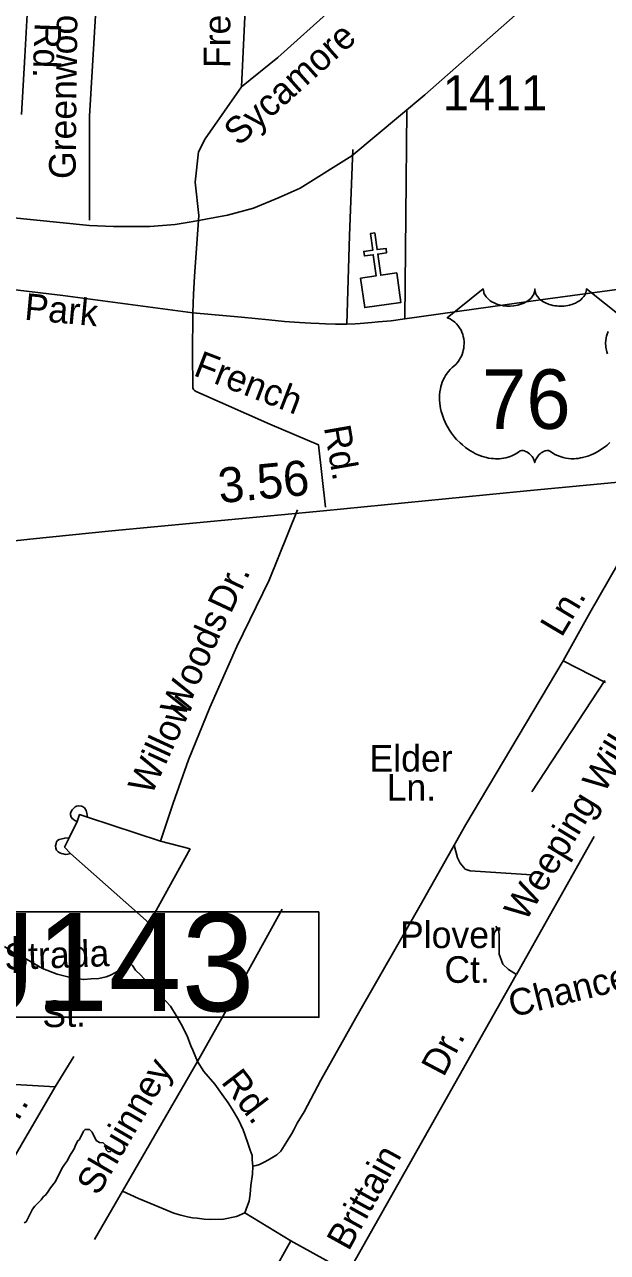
# Model space of a CAD drawing. Extents: x 2290055 to 2389491, y 66597 to 237875.
# Drawn here: x 2344693 to 2346772, y 166213 to 170595 of the extents above; entities that cross this region are included whole.
import ezdxf

# ---------------------------------------------------------------- set-up
doc = ezdxf.new("R2010")
doc.units = 0
for name, color, linetype in [('Exist Cultural Church CELL', 7, 'Continuous'), ('Exist Hydrographic Creek Single Shore', 7, 'Continuous'), ('Exist Road Non-System Structure Non-Sys Other Number Label', 7, 'Continuous'), ('Exist Road Non-System Type 51', 7, 'Continuous'), ('Exist Road Non-System Type 51 Label', 7, 'Continuous'), ('Exist Road Primary US Mileage Hundredths English Label', 7, 'Continuous'), ('Exist Road Primary US Shield CELL', 7, 'Continuous'), ('Exist Road Primary US Shield Number Label', 7, 'Continuous'), ('Exist Road Primary US UnDivided 4 Lane Attributed', 7, 'Continuous'), ('Exist Road Secondary Type 51 Attributed', 7, 'Continuous'), ('Exist Road Secondary Type 51 Number Label', 7, 'Continuous')]:
    doc.layers.add(name, color=color, linetype=linetype)

msp = doc.modelspace()

# ---------------------------------------------------------------- linework, layer by layer
at = {"layer": 'Exist Cultural Church CELL'}
msp.add_lwpolyline([(2345891.1, 169690.2), (2345947.5, 169698.2), (2345936.8, 169773.6), (2345905.2, 169769.2), (2345902.9, 169785), (2345934.6, 169789.5), (2345926.2, 169849), (2345942.1, 169851.2), (2345950.5, 169791.7), (2345982.2, 169796.2), (2345984.4, 169780.3), (2345952.7, 169775.9), (2345963.4, 169700.5), (2346020.5, 169708.4), (2346035.3, 169603), (2345906, 169584.8)], close=True, dxfattribs=at)
at = {"layer": 'Exist Hydrographic Creek Single Shore'}
for points in [[(2344776.7, 166429.8), (2344785, 166443.1), (2344803.2, 166465.9), (2344825.5, 166512.6), (2344835.5, 166527.1), (2344846.5, 166541.1), (2344853.2, 166556), (2344870.2, 166582.3), (2344875.5, 166597.5), (2344882.7, 166611.2), (2344888.7, 166616.2), (2344903.5, 166645.4), (2344909, 166651.7), (2344924.5, 166651.3), (2344934.5, 166642.3), (2344948.5, 166612.5), (2344960.2, 166605), (2344972.7, 166603.5), (2344980.2, 166596.6), (2344984.5, 166579.3), (2344991.2, 166571.6), (2345000, 166572.8)], [(2344692, 166318), (2344698.7, 166322.1), (2344721.5, 166367.7), (2344729.5, 166377.7), (2344752, 166400), (2344760.5, 166412.4), (2344767.2, 166416.9), (2344776.7, 166429.8)]]:
    msp.add_lwpolyline(points, dxfattribs=at)
at = {"layer": 'Exist Road Non-System Structure Non-Sys Other Number Label'}
msp.add_lwpolyline([(2345743, 167427.8), (2344497.7, 167427.8), (2344497.7, 167052.2), (2345743, 167052.2)], close=True, dxfattribs=at)
at = {"layer": 'Exist Road Non-System Type 51'}
for p, q in [((2344869.1, 166912.5), (2344801.6, 166803.5)), ((2345310, 166894.3), (2345042, 166431.2)), ((2345042, 166431.2), (2344942.8, 166259.4)), ((2345478.8, 166354.5), (2345642.8, 166253.9)), ((2345642.8, 166253.9), (2345847.6, 166141.5))]:
    msp.add_line(p, q, dxfattribs=at)
for points in [[(2344688.7, 171526.8), (2344701.5, 171503.4), (2344710.7, 171477.8), (2344713.5, 171457.9), (2344716.5, 171430.1), (2344720.1, 171390.2), (2344720.4, 171282.3), (2344715.6, 171097.9), (2344713.3, 170905.5), (2344706.7, 170717.2), (2344694.1, 170480.7), (2344682.2, 170274.1)], [(2345042.1, 171411.5), (2345025.3, 171321.9), (2344991.7, 171097.7), (2344958.1, 170828.7), (2344924.5, 170268.4), (2344924.5, 169897.2)], [(2345467.2, 170373.2), (2345481.8, 170698.2), (2345481.8, 171121.2), (2345485.9, 171218.9), (2345590.3, 171185.9), (2346151, 170982)], [(2345467.2, 170373.2), (2345596.7, 170477.5), (2345792.6, 170653.4), (2345942.8, 170774.4), (2346151, 170982)], [(2345314.8, 169913.2), (2345301.8, 170032.1), (2345312.8, 170140.2), (2345337.5, 170186.9), (2345467.2, 170373.2)], [(2346056.2, 170288.5), (2346053, 169912.2), (2346049.5, 169544.2)], [(2345863.5, 170148.9), (2345851.6, 169842.2), (2345842.2, 169525.8)], [(2345314.8, 169913.2), (2345299.1, 169696.3), (2345295.8, 169632.2), (2345292.5, 169566.1)], [(2347367.7, 169723.8), (2347026.5, 169678.7), (2346541.1, 169613.5), (2346049.5, 169544.2), (2345999.9, 169538), (2345954.1, 169534.2), (2345931.9, 169531.3), (2345890, 169527.7), (2345872.3, 169527), (2345842.2, 169525.8), (2345802.1, 169526.2), (2345766, 169526.7), (2345744, 169527.8), (2345714.1, 169528.9), (2345673.9, 169531.3), (2345619.6, 169535), (2345563.6, 169540.7), (2345467, 169551), (2345292.5, 169566.1), (2344829.9, 169627.8), (2344439.8, 169674.4), (2343967.6, 169729.6), (2343903.9, 169736.7), (2343903.3, 169736.8)], [(2345292.5, 169566.1), (2345292.4, 169418), (2345292.8, 169301.9), (2345292.9, 169297.9), (2345295.1, 169292.1), (2345299.5, 169288.4), (2345307.6, 169284.7), (2345568.1, 169169)], [(2345568.1, 169169), (2345740.7, 169095.3), (2345766.2, 168872.4)], [(2345178.2, 167680.5), (2345223.2, 167816), (2345277.4, 167970.7), (2345354.2, 168157.8), (2345450.5, 168375.2), (2345565, 168612), (2345666.3, 168862.7)], [(2346810.4, 168671.7), (2346709.4, 168495.8), (2346614.1, 168323.9)], [(2346614.1, 168323.9), (2346267, 167740.1), (2346104.5, 167451.4), (2345874.2, 167050.1), (2345749.8, 166827.5), (2345689.8, 166714.5), (2345665.4, 166673.9), (2345653.7, 166650.6), (2345646.2, 166636.7), (2345624.5, 166602.2), (2345606.7, 166573.7), (2345592.2, 166561.6), (2345562.6, 166543.8), (2345546.9, 166535.4), (2345531.2, 166527.2), (2345519, 166522.7), (2345507.6, 166520.2)], [(2346764.9, 168246.6), (2346614.1, 168323.9)], [(2346762.8, 168254.2), (2346502.5, 167856.6)], [(2344917.4, 167766.4), (2344914.8, 167780.4), (2344912.5, 167790.5), (2344906.2, 167800.1), (2344900.1, 167803.8), (2344895.8, 167805.6), (2344885.9, 167807.2), (2344878.1, 167804.9), (2344873.9, 167802.8), (2344868.2, 167798.6), (2344862.5, 167792.5), (2344860.7, 167788.5), (2344857.1, 167780.1), (2344857.3, 167774.2), (2344859.6, 167766.4), (2344863.8, 167760.4), (2344865.8, 167758.5), (2344871.9, 167754.8), (2344880.2, 167751.2)], [(2345137, 167387.5), (2344856.6, 167636), (2344835.6, 167659.1), (2344852.4, 167692), (2344880.2, 167751.2), (2344889.1, 167775.5), (2344917.4, 167766.4), (2345178.2, 167680.5)], [(2344852.4, 167692), (2344836.3, 167691.3), (2344826.6, 167689), (2344816.5, 167686.6), (2344810.7, 167682.5), (2344807, 167678), (2344805.2, 167672.1), (2344803.6, 167664.1), (2344803.9, 167655.9), (2344806.2, 167648.1), (2344812.3, 167642.5), (2344818.4, 167638.8), (2344824.7, 167636.7), (2344830.7, 167635), (2344838.6, 167633.3), (2344846.8, 167633.7), (2344856.6, 167636)], [(2345178.2, 167680.5), (2345283.9, 167652.9)], [(2346225.7, 167666.8), (2346237.2, 167620.6), (2346246.4, 167602.4), (2346264.6, 167581.1), (2346282.8, 167575), (2346501.3, 167559.9)], [(2346447, 167204.7), (2346724.6, 167697)], [(2345283.9, 167652.9), (2345137, 167387.5)], [(2345611.5, 167437.9), (2345433.3, 167114.5), (2345310, 166894.3)], [(2345137, 167387.5), (2345102.6, 167319.2), (2345088.6, 167296.3), (2345075, 167268.6), (2345064.6, 167251.6)], [(2346373.6, 167377.5), (2346384, 167360.8), (2346386.1, 167339.9), (2346386.1, 167306.5), (2346386.1, 167277.3), (2346398.6, 167241.9), (2346419.4, 167223.1), (2346447, 167204.7)], [(2345064.6, 167251.6), (2345051.9, 167240), (2345028.5, 167221), (2345016.8, 167211.5), (2344999.2, 167202), (2344983.5, 167196.3), (2344958.1, 167190.6), (2344930.7, 167188.7), (2344902.7, 167186.4), (2344856.5, 167194.4), (2344809.6, 167205.8), (2344756.8, 167226.7), (2344700.1, 167258.9), (2344657.1, 167279.8), (2344629.7, 167298.8), (2344621.8, 167304.9)], [(2345064.6, 167251.6), (2345077.3, 167236.4), (2345088.6, 167220.4), (2345107, 167201.8), (2345127, 167181.4), (2345181.9, 167125.6), (2345213.3, 167091.8), (2345233.4, 167058.8), (2345251.6, 167027.7), (2345272.5, 166985.4), (2345286.5, 166950.7), (2345293.4, 166934.1), (2345310, 166894.3)], [(2345847.6, 166141.5), (2346446.5, 167204.1)], [(2345310, 166894.3), (2345332.5, 166858.1), (2345371.8, 166813.2), (2345397.9, 166776.8), (2345418.8, 166747.2), (2345433.5, 166723.9), (2345456.2, 166686.5), (2345472.7, 166650.3), (2345488.5, 166606.3), (2345498.1, 166577.5), (2345504.2, 166558.9), (2345505.1, 166542.8), (2345507.6, 166520.2)], [(2344801.6, 166803.5), (2344576.9, 166816.9), (2344416.4, 166832.5)], [(2344801.6, 166803.5), (2344558.1, 166387.8), (2344381.6, 166094.7), (2344245.1, 165853.3)], [(2345507.6, 166520.2), (2345505.9, 166492.5), (2345499.8, 166451.8), (2345497.1, 166420.5), (2345493.7, 166396), (2345488.4, 166379.9), (2345478.8, 166354.5)], [(2345478.8, 166354.5), (2345448.3, 166341), (2345403, 166331.7), (2345356.8, 166330.9), (2345333.2, 166331.7), (2345309, 166335.1), (2345292.4, 166336.8), (2345274.1, 166340.2), (2345249.7, 166345.8), (2345225.5, 166352.7), (2345197, 166365.2), (2345139.9, 166388.9), (2345099.6, 166405.3), (2345042, 166431.2)], [(2345642.8, 166253.9), (2345507.1, 166011.2), (2345369.1, 165757.6)]]:
    msp.add_lwpolyline(points, dxfattribs=at)
at = {"layer": 'Exist Road Primary US Shield CELL'}
for points in [[(2346780.5, 169103.1), (2346770.5, 169094.2), (2346764.4, 169089.2), (2346755.8, 169082.6), (2346743.9, 169074.7), (2346732.2, 169068), (2346722.3, 169062.9), (2346713.5, 169059.1), (2346702.1, 169054.7), (2346683.1, 169049.5), (2346676.2, 169048.1), (2346668, 169046.8), (2346660.3, 169046.1), (2346652.9, 169045.6), (2346642.8, 169045.6), (2346632.9, 169046.4), (2346623.5, 169047.7), (2346613.7, 169049.8), (2346603.4, 169052.8), (2346594.1, 169056.5), (2346584.7, 169061.1), (2346568.8, 169071.2), (2346564.2, 169073.6), (2346561.6, 169074.3), (2346555.5, 169074.6), (2346549.7, 169073.4), (2346543.8, 169071), (2346540.2, 169069.1), (2346535.5, 169066), (2346531.8, 169063.1), (2346527.4, 169058.9), (2346524.4, 169055.4), (2346522, 169052.7), (2346517.6, 169045.6), (2346516, 169042.3), (2346514.3, 169037.9), (2346512.8, 169031.6), (2346510.8, 169039.6), (2346508.5, 169044.9), (2346505.7, 169049.5), (2346502.9, 169053.5), (2346498.4, 169058.7), (2346494.4, 169062.6), (2346489.5, 169066.5), (2346484.3, 169069.6), (2346480.2, 169071.8), (2346476.4, 169073.2), (2346471.8, 169074.3), (2346468, 169074.6), (2346464.9, 169074.6), (2346460.6, 169073.6), (2346454.8, 169069.4), (2346449.3, 169065.6), (2346443.3, 169061.9), (2346436.1, 169058.1), (2346430.9, 169055.6), (2346424.6, 169053.2), (2346417.4, 169050.8), (2346409.5, 169048.7), (2346401.3, 169047.1), (2346394.2, 169046), (2346386.5, 169045.3), (2346379.6, 169045.1), (2346372.4, 169045.2), (2346365.6, 169045.7), (2346357.8, 169046.4), (2346348.1, 169047.8), (2346340, 169049.6), (2346331.5, 169051.9), (2346322.8, 169054.7), (2346313.5, 169058.2), (2346301.8, 169063.3), (2346293.6, 169067.5), (2346280.8, 169074.9), (2346265.8, 169085.3), (2346254.4, 169094.5), (2346246.1, 169102), (2346233.9, 169114.5), (2346226.7, 169122.6), (2346215.4, 169137.2), (2346208.2, 169147.7), (2346203.5, 169155.5), (2346196.7, 169168), (2346192.9, 169175.8), (2346188.1, 169187.2), (2346184.2, 169197.6), (2346181, 169207.5), (2346179.3, 169213.8), (2346176.9, 169224.8), (2346175.4, 169232.6), (2346174, 169243.3), (2346173.2, 169254.7), (2346173, 169265.1), (2346173.3, 169273.7), (2346174.3, 169283.8), (2346176, 169294.6), (2346178.1, 169303.7), (2346179.9, 169310.4), (2346182.6, 169318.4), (2346186.3, 169327.3), (2346190.5, 169335.8), (2346194.6, 169342.9), (2346199.7, 169350.5), (2346204.7, 169356.9), (2346211.2, 169364.1), (2346218.1, 169370.6), (2346224.3, 169375.7), (2346231.8, 169383), (2346235.7, 169387.4), (2346240.3, 169393.6), (2346244.1, 169399.3), (2346247, 169404.4), (2346250.9, 169411.9), (2346253.3, 169417.5), (2346256.2, 169426.2), (2346257.7, 169432.2), (2346259.2, 169440.1), (2346260.2, 169447.4), (2346260.6, 169456.6), (2346260.4, 169464.2), (2346259.4, 169473.1), (2346257.7, 169481.6), (2346255.7, 169489.1), (2346252.5, 169497.6), (2346249.6, 169503.8), (2346244.7, 169512.3), (2346239.2, 169520.1), (2346233.5, 169526.5), (2346227.8, 169532.2), (2346222.4, 169536.4), (2346217.2, 169540.1), (2346210.6, 169544.1), (2346204.3, 169547.2), (2346200.4, 169548.8), (2346329, 169651.2), (2346329.3, 169645.9), (2346330.6, 169639.6), (2346331.6, 169636.3), (2346334.5, 169630.1), (2346339.4, 169622.7), (2346346.2, 169615.5), (2346353.9, 169609.2), (2346359, 169605.9), (2346367.8, 169601.2), (2346377.7, 169597), (2346388.8, 169593.8), (2346400.2, 169591.5), (2346412.5, 169590.1), (2346424.8, 169589.9), (2346438, 169590.9), (2346452.6, 169593.7), (2346459.3, 169595.5), (2346466.8, 169598), (2346473.8, 169600.9), (2346481.5, 169605), (2346487.6, 169609), (2346492.5, 169612.5), (2346499.3, 169619), (2346504.7, 169625.8), (2346507, 169629.6), (2346509, 169633.2), (2346511.7, 169641), (2346512.4, 169644.4), (2346513, 169651.5), (2346513.4, 169645.5), (2346514, 169641.8), (2346515, 169638.2), (2346516.5, 169634.3), (2346519.3, 169628.8), (2346522.3, 169624.3), (2346528, 169617.5), (2346531.6, 169614.2), (2346534.9, 169611.5), (2346543.6, 169605.5), (2346553.8, 169600.3), (2346558.8, 169598.1), (2346564, 169596.3), (2346570.5, 169594.3), (2346577.3, 169592.7), (2346584, 169591.6), (2346590.8, 169590.6), (2346597.8, 169590.1), (2346603.5, 169589.9), (2346610.5, 169590), (2346616.9, 169590.4), (2346623.6, 169591.1), (2346630.8, 169592.3), (2346636.7, 169593.6), (2346644.4, 169595.7), (2346651.4, 169598.2), (2346657.6, 169600.9), (2346665.6, 169605), (2346672, 169609.1), (2346676.7, 169612.9), (2346682.3, 169618), (2346687.7, 169624.2), (2346690.8, 169628.7), (2346693, 169633.3), (2346695, 169638.2), (2346696.3, 169643.3), (2346696.9, 169647.8), (2346697, 169651.6), (2346825.6, 169549.2)], [(2346774.3, 169499.8), (2346770.4, 169489.5), (2346768.5, 169482.9), (2346767.2, 169477.4), (2346765.7, 169465.9), (2346765.3, 169460.4), (2346765.3, 169455), (2346765.6, 169449.3), (2346766.2, 169443.9), (2346767.2, 169438.2), (2346768.1, 169433.2), (2346769.7, 169427), (2346772, 169419.9)]]:
    msp.add_lwpolyline(points, dxfattribs=at)
at = {"layer": 'Exist Road Primary US UnDivided 4 Lane Attributed'}
msp.add_lwpolyline([(2344493.1, 168735.1), (2344712, 168758.9), (2345004.6, 168787.5), (2345758.8, 168858.9), (2346484.3, 168930.3), (2346936.4, 168973.1), (2347393.1, 169023.1), (2347976, 169082.6), (2348399.4, 169120.7), (2349082.2, 169189.8), (2349653.2, 169251.7), (2349991, 169285), (2350207.5, 169301.6), (2350623.8, 169342.1)], dxfattribs=at)
at = {"layer": 'Exist Road Secondary Type 51 Attributed'}
msp.add_lwpolyline([(2344631.2, 169907.7), (2344924.2, 169878.2), (2345009.8, 169873.8), (2345139.3, 169873.7), (2345230.4, 169881.9), (2345293.9, 169892.4), (2345417.1, 169914.8), (2345508.9, 169939.4), (2345601.5, 169978.2), (2345675.4, 170011.1), (2345860.6, 170126.1), (2346120.8, 170343.7), (2346674.9, 170834.3)], dxfattribs=at)

# ---------------------------------------------------------------- texts
at = {"layer": 'Exist Road Non-System Structure Non-Sys Other Number Label'}
msp.add_text('J143', height=350, dxfattribs=at).set_placement((2344498.2, 167073.9))
at = {"layer": 'Exist Road Non-System Type 51 Label'}
for s, rotation, p in [('French', 89.8993, (2345426.5, 170439.5)), ('Greenwood', 89.357, (2344874.7, 170043.2)), ('Rd.', 268.0413, (2344729, 170602.6)), ('Sycamore', 41.921, (2345457, 170158.3)), ('Park', 354.7302, (2344690.1, 169541.8)), ('French', 338.8869, (2345291.3, 169344.1)), ('Rd.', 279.8169, (2345760.3, 169157.6)), ('Dr.', 64.9363, (2345428.2, 168489.1)), ('Ln.', 59.2452, (2346608.5, 168404.9)), ('Woods', 66.1487, (2345260.5, 168117.7)), ('Willow', 65.2984, (2345145.1, 167840.5)), ('Weeping Willow', 58.6031, (2346479.2, 167389.5)), ('Strada', 2.1878, (2344622.7, 167220.5)), ('Chancery', 13.8663, (2346432.2, 167051.6)), ('St.', 0.9155, (2344756.8, 167016.3)), ('Dr.', 62.1011, (2346187.4, 166835.8)), ('Shuinney', 59.7294, (2344955.2, 166411.7)), ('Rd.', 307.3282, (2345391.3, 166820.8)), ('Dr.', 59.9268, (2344625.7, 166602.5)), ('Brittain', 61.028, (2345848.8, 166214.4))]:
    msp.add_text(s, height=95, rotation=rotation, dxfattribs=at).set_placement(p)
for s, p in [('Elder', (2345923.1, 167928.9)), ('Ln.', (2345984.2, 167824.9)), ('Plover', (2346031.9, 167299.1)), ('Ct.', (2346190.3, 167175))]:
    msp.add_text(s, height=95, dxfattribs=at).set_placement(p)
at = {"layer": 'Exist Road Primary US Mileage Hundredths English Label'}
msp.add_text('3.56', height=125, rotation=5.4095, dxfattribs=at).set_placement((2345388.9, 168886.6))
at = {"layer": 'Exist Road Primary US Shield Number Label'}
msp.add_text('76', height=212.5, dxfattribs=at).set_placement((2346324.7, 169151.9))
at = {"layer": 'Exist Road Secondary Type 51 Number Label'}
msp.add_text('1411', height=125, dxfattribs=at).set_placement((2346184.9, 170289.2))

doc.saveas('drawing.dxf')
